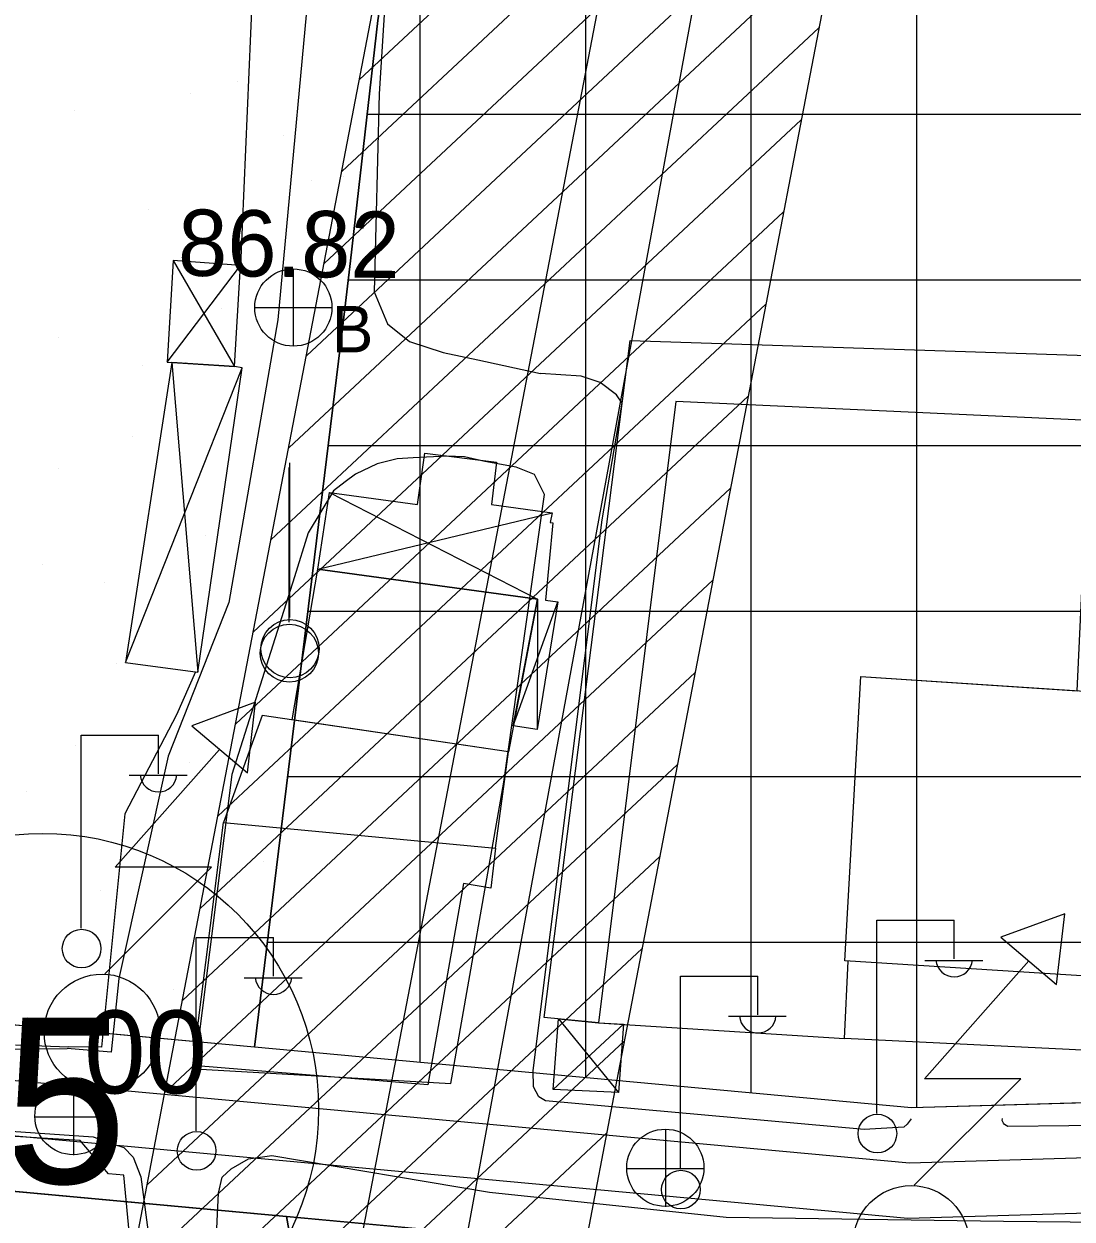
# Model space of a CAD drawing. Extents: x 417995 to 421451, y 4454518 to 4458015.
# Drawn here: x 420136.4 to 420231.3, y 4456598.8 to 4456707 of the extents above; entities that cross this region are included whole.
import ezdxf

# ---------------------------------------------------------------- set-up
doc = ezdxf.new("R2010")
doc.units = 0
for name, color, linetype in [('ADAKENARI', 7, 'Continuous'), ('B_Ahir', 7, 'Continuous'), ('B_Imalat', 7, 'Continuous'), ('B_Kapi', 7, 'Continuous'), ('B_Sundurma', 7, 'Continuous'), ('B_Ticari', 7, 'Continuous'), ('Hat_ENH', 7, 'Continuous'), ('KALDIRIM_FAT', 7, 'Continuous'), ('KD_DAIRE', 7, 'Continuous'), ('KD_YGEN', 7, 'Continuous'), ('PL_AYA_PARK_DINLENME', 7, 'Continuous'), ('PL_TİCARET', 7, 'Continuous'), ('S_Bayrak_Diregi', 7, 'Continuous'), ('S_Elektrik_Diregi', 7, 'Continuous'), ('S_Rogar_Kapagi', 7, 'Continuous'), ('S_Rogar_Kapagi_Buski', 7, 'Continuous'), ('S_Trafo_acik_tip', 7, 'Continuous'), ('Sinir_Ist_Duvari', 7, 'Continuous'), ('Sinir_Tel_bir_taraf', 7, 'Continuous'), ('TA_ENH_154', 7, 'Continuous'), ('TA_ENH_KORUMA', 7, 'Continuous'), ('TA_ENH_TARAMA', 7, 'Continuous'), ('TRFAT_PARKALANI', 7, 'Continuous'), ('TRFAT_TİCARET', 7, 'Continuous'), ('Y_Yol_Kotu', 7, 'Continuous'), ('Yol_Sose', 7, 'Continuous')]:
    doc.layers.add(name, color=color, linetype=linetype)

msp = doc.modelspace()

# ---------------------------------------------------------------- linework, layer by layer
at = {"layer": 'ADAKENARI'}
for p, q in [((420168.44, 4456707.36), (420165.96, 4456685.57)), ((420165.96, 4456685.57), (420165.21, 4456679.45)), ((420165.21, 4456679.45), (420157.26, 4456614.34)), ((420157.26, 4456614.34), (420120.4, 4456617.74)), ((420216.76, 4456608.86), (420157.26, 4456614.34)), ((420276.91, 4456610.62), (420216.76, 4456608.86)), ((420160.15, 4456599.01), (420118.58, 4456602.84)), ((420216.29, 4456593.83), (420160.15, 4456599.01)), ((420169.46, 4456547.15), (420160.15, 4456599.01))]:
    msp.add_line(p, q, dxfattribs=at)
at = {"layer": 'B_Ahir'}
msp.add_lwpolyline([(420125.67, 4456606.86), (420128.6, 4456582.79), (420135.98, 4456583.24), (420139.86, 4456583.52), (420139.73, 4456585.3), (420147.05, 4456585.52), (420145.4, 4456602.77), (420144.02, 4456602.88), (420141.45, 4456605.9)], close=True, dxfattribs=at)
at = {"layer": 'B_Imalat'}
for points in [[(420231.79, 4456646.64), (420232.94, 4456671.12), (420195.42, 4456672.85), (420188.41, 4456616.57), (420210.71, 4456615.15), (420211.02, 4456622.15), (420210.73, 4456622.16), (420212.18, 4456647.92)], [(420212.18, 4456647.92), (420273.03, 4456643.94), (420271.53, 4456618.21), (420242.67, 4456620.16), (420210.73, 4456622.16)]]:
    msp.add_lwpolyline(points, close=True, dxfattribs=at)
at = {"layer": 'B_Kapi'}
msp.add_lwpolyline([(420135.61, 4456614.58), (420140.38, 4456614.39)], dxfattribs=at)
at = {"layer": 'B_Sundurma'}
for p, q in [((420149.33, 4456676.4), (420155.99, 4456685.15)), ((420149.89, 4456685.62), (420155.45, 4456676.02)), ((420149.76, 4456676.37), (420152.12, 4456648.32)), ((420145.57, 4456649.2), (420156.12, 4456675.88)), ((420164.05, 4456664.59), (420182.9, 4456654.92)), ((420162.99, 4456657.65), (420184.21, 4456662.75)), ((420180.7, 4456643.45), (420184.73, 4456654.7)), ((420182.9, 4456654.92), (420182.87, 4456643.12)), ((420184.79, 4456616.92), (420190.23, 4456610.25)), ((420184.32, 4456610.51), (420190.69, 4456616.43))]:
    msp.add_line(p, q, dxfattribs=at)
for points in [[(420149.89, 4456685.62), (420149.33, 4456676.4), (420155.45, 4456676.02), (420155.99, 4456685.15)], [(420149.76, 4456676.37), (420145.57, 4456649.2), (420152.12, 4456648.32), (420156.12, 4456675.88), (420155.45, 4456676.02)], [(420162.99, 4456657.65), (420164.05, 4456664.59), (420172.02, 4456663.52), (420172.68, 4456668.16), (420179.19, 4456667.33), (420178.73, 4456663.51), (420184.21, 4456662.75), (420184.03, 4456661.89), (420184.27, 4456661.86), (420183.63, 4456654.85), (420184.73, 4456654.7), (420182.87, 4456643.12), (420180.7, 4456643.45), (420182.9, 4456654.92)], [(420184.32, 4456610.51), (420184.79, 4456616.92), (420188.41, 4456616.57), (420190.69, 4456616.43), (420190.23, 4456610.25)]]:
    msp.add_lwpolyline(points, close=True, dxfattribs=at)
at = {"layer": 'B_Ticari'}
for points in [[(420160.66, 4456644.01), (420162.99, 4456657.65), (420182.9, 4456654.92), (420180.25, 4456641.1)], [(420179.08, 4456632.37), (420180.25, 4456641.1), (420157.95, 4456644.41), (420154.44, 4456634.71)], [(420154.44, 4456634.71), (420179.08, 4456632.37), (420178.65, 4456628.77), (420176.18, 4456629.17), (420172.97, 4456610.94), (420151.67, 4456612.7)]]:
    msp.add_lwpolyline(points, close=True, dxfattribs=at)
at = {"layer": 'Hat_ENH'}
msp.add_lwpolyline([(420198.45, 4456716.59), (420160.22, 4456508.86), (420160.21, 4456508.79)], dxfattribs=at)
at = {"layer": 'KALDIRIM_FAT'}
for p, q in [((420216.6, 4456603.85), (420002.39, 4456623.6)), ((420216.45, 4456598.84), (420000.94, 4456618.71)), ((420293.82, 4456606.12), (420216.6, 4456603.85)), ((420293.49, 4456601.11), (420216.45, 4456598.84))]:
    msp.add_line(p, q, dxfattribs=at)
at = {"layer": 'KD_DAIRE'}
msp.add_circle((420138.06, 4456608.72), 25, dxfattribs=at)
at = {"layer": 'PL_AYA_PARK_DINLENME'}
for points in [[(420120.4, 4456617.74), (420148.82, 4456850.39), (420180.5, 4456849.97), (420188.86, 4456847.54), (420181.91, 4456841.31), (420181.21, 4456828.51), (420178.27, 4456774.95), (420178.07, 4456771.27), (420170.42, 4456720.5), (420168.44, 4456707.36), (420165.96, 4456685.57), (420165.21, 4456679.45), (420157.26, 4456614.34)], [(420104.23, 4456485.35), (420118.58, 4456602.84), (420160.15, 4456599.01), (420169.46, 4456547.15), (420173.29, 4456509.33), (420154.72, 4456475.01), (420147.91, 4456430.31), (420144.75, 4456342.83), (420144.28, 4456329.84), (420137.25, 4456140.22), (420129.3, 4456138.28), (420127.15, 4456137.75), (420107.76, 4456133), (420085.19, 4456127.47), (420079.28, 4456126.03), (420096.85, 4456290.79), (420097.25, 4456393.24), (420117.08, 4456483.82)]]:
    msp.add_lwpolyline(points, close=True, dxfattribs=at)
at = {"layer": 'PL_TİCARET'}
for points in [[(420290.34, 4456787.89), (420287.32, 4456736.57), (420284.83, 4456694.38), (420282.12, 4456648.39), (420280.08, 4456613.71), (420276.91, 4456610.62), (420216.76, 4456608.86), (420157.26, 4456614.34), (420165.21, 4456679.45), (420165.96, 4456685.57), (420168.44, 4456707.36), (420170.42, 4456720.5), (420178.07, 4456771.27), (420178.27, 4456774.95), (420181.21, 4456828.51)], [(420169.46, 4456547.15), (420160.15, 4456599.01), (420216.29, 4456593.83)]]:
    msp.add_lwpolyline(points, dxfattribs=at)
at = {"layer": 'S_Bayrak_Diregi'}
for p, q in [((420160.4, 4456652.86), (420160.4, 4456666.86)), ((420160.46, 4456653.27), (420160.46, 4456667.27))]:
    msp.add_line(p, q, dxfattribs=at)
for centre in [(420160.41, 4456650.04), (420160.47, 4456650.45)]:
    msp.add_circle(centre, 2.63, dxfattribs=at)
at = {"layer": 'S_Elektrik_Diregi'}
for p, q in [((420141.56, 4456625.12), (420141.56, 4456642.62)), ((420141.56, 4456642.62), (420148.56, 4456642.62)), ((420148.56, 4456639.12), (420148.56, 4456642.62)), ((420145.9, 4456638.98), (420151.15, 4456638.98)), ((420213.64, 4456608.36), (420213.64, 4456625.86)), ((420213.64, 4456625.86), (420220.64, 4456625.86)), ((420220.64, 4456622.36), (420220.64, 4456625.86)), ((420151.97, 4456606.79), (420151.97, 4456624.29)), ((420151.97, 4456624.29), (420158.97, 4456624.29)), ((420158.97, 4456620.79), (420158.97, 4456624.29)), ((420217.98, 4456622.22), (420223.23, 4456622.22)), ((420156.31, 4456620.65), (420161.56, 4456620.65)), ((420195.84, 4456603.29), (420195.84, 4456620.79)), ((420195.84, 4456620.79), (420202.84, 4456620.79)), ((420202.84, 4456617.29), (420202.84, 4456620.79)), ((420200.18, 4456617.15), (420205.43, 4456617.15))]:
    msp.add_line(p, q, dxfattribs=at)
for centre in [(420141.59, 4456623.28), (420213.68, 4456606.53), (420152.01, 4456604.96), (420195.88, 4456601.45)]:
    msp.add_circle(centre, 1.75, dxfattribs=at)
for centre in [(420148.56, 4456639.13), (420220.64, 4456622.38), (420158.97, 4456620.8), (420202.84, 4456617.3)]:
    msp.add_arc(centre, 1.66, 184.8384, 355.1464, dxfattribs=at)
at = {"layer": 'S_Rogar_Kapagi'}
for p, q in [((420140.9, 4456604.58), (420140.9, 4456611.58)), ((420137.33, 4456608.04), (420144.33, 4456608.04)), ((420194.53, 4456599.9), (420194.53, 4456606.9)), ((420190.96, 4456603.37), (420197.96, 4456603.37))]:
    msp.add_line(p, q, dxfattribs=at)
for centre in [(420140.85, 4456608.11), (420194.47, 4456603.43)]:
    msp.add_circle(centre, 3.5, dxfattribs=at)
at = {"layer": 'S_Rogar_Kapagi_Buski'}
for p, q in [((420160.77, 4456684.85), (420160.77, 4456677.85)), ((420157.27, 4456681.35), (420164.27, 4456681.35))]:
    msp.add_line(p, q, dxfattribs=at)
msp.add_circle((420160.77, 4456681.35), 3.5, dxfattribs=at)
at = {"layer": 'S_Trafo_acik_tip'}
for points in [[(420156.61, 4456639.19), (420157.35, 4456645.59), (420151.57, 4456643.46)], [(420229.92, 4456620.04), (420230.66, 4456626.44), (420224.88, 4456624.31)]]:
    msp.add_lwpolyline(points, close=True, dxfattribs=at)
for points in [[(420143.7, 4456620.99), (420153.36, 4456630.65), (420144.64, 4456630.65), (420154.09, 4456641.32)], [(420217.01, 4456601.84), (420226.67, 4456611.5), (420217.95, 4456611.5), (420227.4, 4456622.17)]]:
    msp.add_lwpolyline(points, dxfattribs=at)
for centre in [(420143.44, 4456615.72), (420216.75, 4456596.57)]:
    msp.add_circle(centre, 5.25, dxfattribs=at)
at = {"layer": 'Sinir_Ist_Duvari'}
for points in [[(420188.41, 4456616.57), (420183.49, 4456617.04), (420191.3, 4456678.35), (420238.22, 4456676.83)], [(420257.31, 4456612.8), (420231.05, 4456614.14), (420210.71, 4456615.15)]]:
    msp.add_lwpolyline(points, dxfattribs=at)
at = {"layer": 'Sinir_Tel_bir_taraf'}
for points in [[(420056.65, 4456732.79), (420073.07, 4456732.75), (420114.14, 4456730.96), (420157.74, 4456731.5), (420157.34, 4456716.72), (420155.99, 4456685.15)], [(420151.92, 4456648.34), (420150.2, 4456644.47), (420145.51, 4456635.5), (420143.4, 4456614.36), (420140.38, 4456614.39)]]:
    msp.add_lwpolyline(points, dxfattribs=at)
at = {"layer": 'TA_ENH_154'}
msp.add_lwpolyline([(419862.83, 4455014.24), (420170.14, 4456613.6), (420230.68, 4456928.68), (420176.89, 4457440.84), (420133.44, 4457787.81)], dxfattribs=at)
at = {"layer": 'TA_ENH_KORUMA'}
for p, q in [((420150.5, 4456617.38), (420210.48, 4456929.54)), ((419842.5, 4455014.45), (420150.5, 4456617.38))]:
    msp.add_line(p, q, dxfattribs=at)
msp.add_lwpolyline([(420153.62, 4457787.6), (420196.76, 4457443.12), (420250.88, 4456927.82), (420189.78, 4456609.83), (419883.15, 4455014.02)], dxfattribs=at)
at = {"layer": 'TA_ENH_TARAMA'}
for p, q in [((420166.76, 4456702.01), (420216.41, 4456748.41)), ((420165.15, 4456693.67), (420214.81, 4456740.07)), ((420163.55, 4456685.33), (420213.2, 4456731.73)), ((420161.95, 4456676.98), (420211.6, 4456723.38)), ((420160.35, 4456668.64), (420210, 4456715.04)), ((420158.74, 4456660.3), (420208.39, 4456706.7)), ((420157.14, 4456651.96), (420206.79, 4456698.36)), ((420155.54, 4456643.61), (420205.19, 4456690.02)), ((420153.93, 4456635.27), (420203.59, 4456681.67)), ((420152.33, 4456626.93), (420201.98, 4456673.33)), ((420150.73, 4456618.59), (420200.38, 4456664.99)), ((420149.12, 4456610.25), (420198.78, 4456656.65)), ((420147.52, 4456601.9), (420197.17, 4456648.3)), ((420145.92, 4456593.56), (420195.57, 4456639.96)), ((420144.32, 4456585.22), (420193.97, 4456631.62)), ((420142.71, 4456576.88), (420192.36, 4456623.28)), ((420141.11, 4456568.53), (420190.76, 4456614.94)), ((420139.51, 4456560.19), (420189.16, 4456606.59))]:
    msp.add_line(p, q, dxfattribs=at)
at = {"layer": 'TRFAT_PARKALANI'}
for p, q in [((420155.75, 4456701.81), (420155.75, 4456701.81)), ((420151.46, 4456700.75), (420151.46, 4456700.75)), ((420140.97, 4456699.2), (420140.97, 4456699.2)), ((420159.88, 4456696.89), (420159.88, 4456696.89)), ((420162.41, 4456692.83), (420162.41, 4456692.83)), ((420165.36, 4456693.22), (420165.36, 4456693.22)), ((420147.64, 4456690.22), (420147.64, 4456690.22)), ((420154.3, 4456681.24), (420154.3, 4456681.24)), ((420139.52, 4456678.64), (420139.52, 4456678.64)), ((420162.76, 4456678.45), (420162.76, 4456678.45)), ((420150.98, 4456676.37), (420150.98, 4456676.37)), ((420147.12, 4456676.13), (420147.12, 4456676.13)), ((420160.96, 4456672.26), (420160.96, 4456672.26)), ((420146.18, 4456669.66), (420146.18, 4456669.66)), ((420139.49, 4456666.73), (420139.49, 4456666.73)), ((420152.84, 4456660.68), (420152.84, 4456660.68)), ((420138.07, 4456658.07), (420138.07, 4456658.07)), ((420143.64, 4456656.43), (420143.64, 4456656.43)), ((420158.42, 4456653.83), (420158.42, 4456653.83)), ((420159.51, 4456651.7), (420159.51, 4456651.7)), ((420144.73, 4456649.09), (420144.73, 4456649.09)), ((420141.04, 4456641.66), (420141.04, 4456641.66)), ((420154.95, 4456640.54), (420154.95, 4456640.54)), ((420151.39, 4456640.11), (420151.39, 4456640.11)), ((420136.62, 4456637.51), (420136.62, 4456637.51)), ((420154.94, 4456634.13), (420154.94, 4456634.13)), ((420158.05, 4456631.13), (420158.05, 4456631.13)), ((420143.28, 4456628.53), (420143.28, 4456628.53)), ((420146.05, 4456620.02), (420146.05, 4456620.02)), ((420149.94, 4456619.55), (420149.94, 4456619.55)), ((420152.34, 4456619.36), (420152.34, 4456619.36)), ((420136.7, 4456617.04), (420136.7, 4456617.04))]:
    msp.add_line(p, q, dxfattribs=at)
at = {"layer": 'TRFAT_TİCARET'}
for p, q in [((420187.26, 4456611.57), (420187.26, 4456846.1)), ((420202.26, 4456610.19), (420202.26, 4456843.64)), ((420172.26, 4456612.96), (420172.26, 4456732.71)), ((420217.26, 4456608.87), (420217.26, 4456711.21)), ((420167.47, 4456698.86), (420285.1, 4456698.86)), ((420165.75, 4456683.86), (420284.21, 4456683.86)), ((420163.92, 4456668.86), (420283.33, 4456668.86)), ((420162.08, 4456653.86), (420282.45, 4456653.86)), ((420160.25, 4456638.86), (420281.56, 4456638.86)), ((420158.42, 4456623.86), (420280.68, 4456623.86))]:
    msp.add_line(p, q, dxfattribs=at)
at = {"layer": 'Yol_Sose'}
for points in [[(420168.93, 4456813.34), (420164.67, 4456763.04), (420163.91, 4456739.32), (420162.85, 4456717.64), (420159.36, 4456680.25), (420154.93, 4456654.63)], [(420172.87, 4456784.23), (420172.01, 4456766.41), (420171.37, 4456746.25), (420169.97, 4456723.23), (420168.54, 4456700.72), (420168.09, 4456682.78), (420169.29, 4456679.87), (420171.3, 4456678.28), (420174.35, 4456677.29), (420177.5, 4456676.6), (420183.15, 4456675.36)], [(420216.75, 4456607.86), (420216.39, 4456607.38), (420216.08, 4456607.11), (420212.47, 4456606.89), (420183.6, 4456609.5), (420183, 4456609.86), (420182.53, 4456610.76), (420182.51, 4456612.23), (420188.75, 4456662.11), (420190.57, 4456672.69), (420190.04, 4456673.43), (420188.57, 4456674.57), (420186.84, 4456675.14), (420183.15, 4456675.36)], [(420175.04, 4456611.07), (420179.83, 4456638.36), (420183.52, 4456664.4), (420182.61, 4456666.22), (420180.97, 4456666.89), (420178.13, 4456667.41), (420176.27, 4456667.82), (420174.69, 4456667.89), (420171.62, 4456667.75), (420170.19, 4456667.66), (420168.38, 4456667.18), (420166.4, 4456666.27), (420165.46, 4456665.57), (420164.41, 4456664.76), (420162.12, 4456660.95), (420160.88, 4456656.96), (420155.2, 4456639.05), (420151.86, 4456612.4), (420175.04, 4456611.07)], [(420154.93, 4456654.63), (420149.44, 4456640.72), (420144.97, 4456620.58), (420144.27, 4456613.9), (420140.27, 4456614.22)], [(420075.86, 4456617.16), (420076.29, 4456616.88), (420078.88, 4456616.34), (420083.43, 4456616.2), (420122.98, 4456614.04), (420140.27, 4456614.22)], [(420118.45, 4456592.68), (420116.26, 4456606.48), (420116.3, 4456607.13), (420118.7, 4456607.54), (420122.5, 4456607.61), (420142.63, 4456606.22), (420144.38, 4456605.59), (420145.4, 4456605.27), (420146.25, 4456604.39), (420146.95, 4456602.61), (420149.02, 4456587.03), (420149.28, 4456580.09), (420134.6, 4456578.13)], [(420257.26, 4456607.92), (420247.59, 4456607.4), (420225.51, 4456607.18), (420225.21, 4456607.35), (420225.11, 4456607.46), (420225, 4456607.7), (420225.01, 4456607.89)], [(420154.26, 4456567.18), (420153.69, 4456575.13), (420153.77, 4456577.46), (420153.34, 4456587.09), (420153.98, 4456601.14), (420154.33, 4456602.57), (420155.13, 4456603.34), (420156.7, 4456604.23), (420158.83, 4456604.54), (420178.53, 4456601.21), (420199.98, 4456598.95), (420225.11, 4456598.58), (420252.22, 4456598.33), (420257.16, 4456598.4)]]:
    msp.add_lwpolyline(points, dxfattribs=at)

# ---------------------------------------------------------------- texts
at = {"layer": 'KD_YGEN'}
for s, height, p in [('00', 7.5, (420141.81, 4456610.17)), ('15', 15, (420123.4, 4456602.02))]:
    msp.add_text(s, height=height, dxfattribs=at).set_placement(p)
at = {"layer": 'S_Rogar_Kapagi_Buski'}
msp.add_text('B', height=4.2, dxfattribs=at).set_placement((420164.27, 4456677.29))
at = {"layer": 'Y_Yol_Kotu'}
msp.add_text('86.82', height=6, rotation=359.3592, dxfattribs=at).set_placement((420150.3, 4456684.24))

doc.saveas('drawing.dxf')
